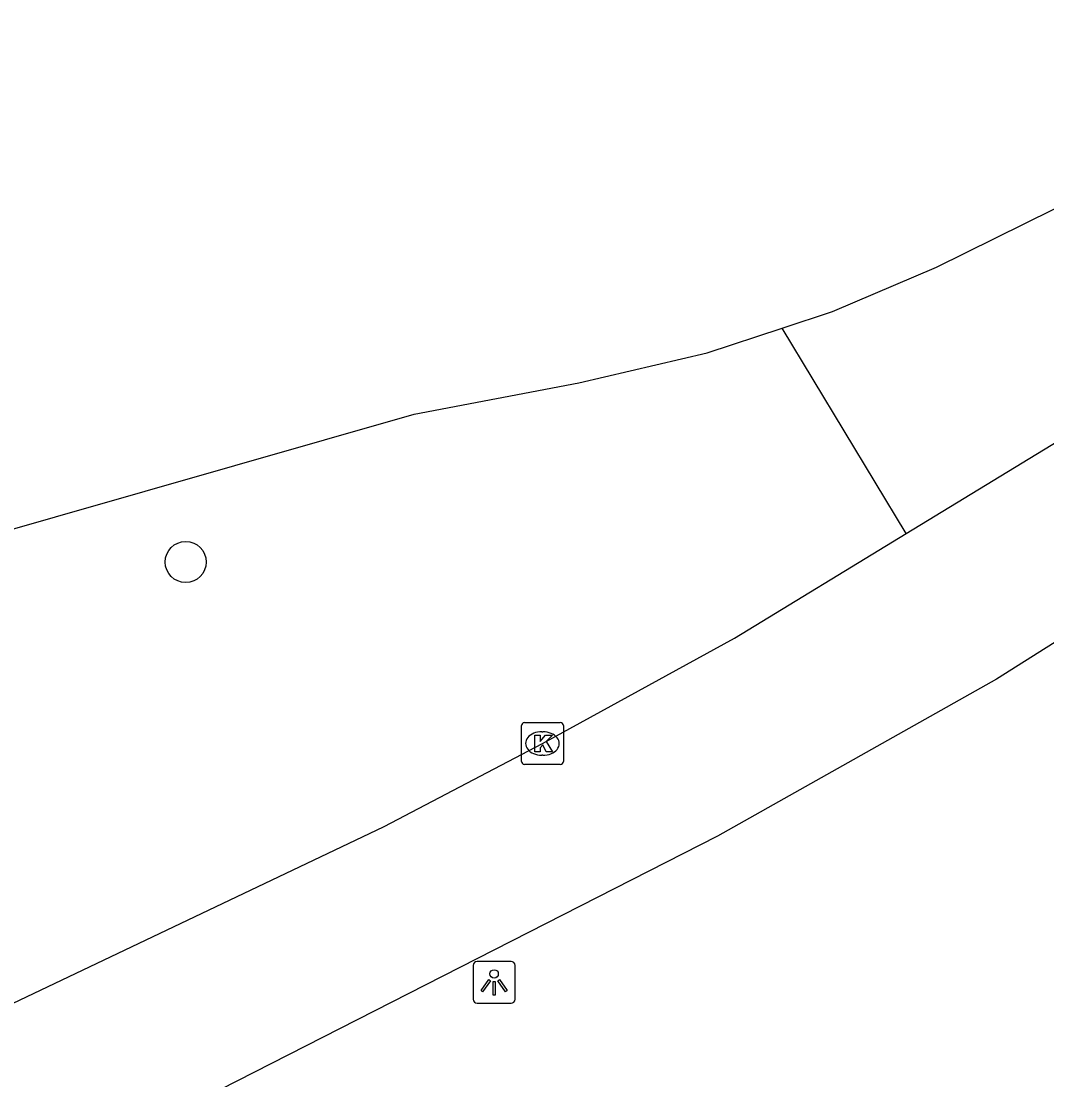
# Model space of a CAD drawing. Extents: x 162082 to 163393, y 388091 to 388632.
# Drawn here: x 162443.25 to 162467.69, y 388584.77 to 388610.01 of the extents above; entities that cross this region are included whole.
import ezdxf

# ---------------------------------------------------------------- set-up
doc = ezdxf.new("R2010")
doc.units = 0
for name, color, linetype in [('IMGEO_Berm_groen', 7, 'Continuous'), ('IMGEO_Boom', 7, 'Continuous'), ('IMGEO_Kolk', 7, 'Continuous'), ('IMGEO_Lichtpunt', 7, 'Continuous'), ('IMGEO_Rijbaan_regionaal_gesloten', 7, 'Continuous')]:
    doc.layers.add(name, color=color, linetype=linetype)

msp = doc.modelspace()

# ---------------------------------------------------------------- linework, layer by layer
at = {"layer": 'IMGEO_Berm_groen'}
msp.add_lwpolyline([(162464.345, 388597.791), (162461.385, 388602.688)], dxfattribs=at)
at = {"layer": 'IMGEO_Boom'}
msp.add_circle((162447.17, 388597.113), 0.489, dxfattribs=at)
at = {"layer": 'IMGEO_Kolk'}
for p, q in [((162455.171, 388592.361), (162455.171, 388593.213)), ((162455.246, 388593.287), (162456.098, 388593.287)), ((162456.172, 388593.213), (162456.172, 388592.361)), ((162455.659, 388593.067), (162455.684, 388593.067)), ((162455.682, 388592.507), (162455.657, 388592.507)), ((162456.098, 388592.287), (162455.246, 388592.287))]:
    msp.add_line(p, q, dxfattribs=at)
for points in [[(162455.171, 388592.361), (162455.171, 388593.213)], [(162455.246, 388593.287), (162456.098, 388593.287)], [(162456.172, 388593.213), (162456.172, 388592.361)], [(162455.492, 388592.987), (162455.615, 388592.987), (162455.615, 388592.836), (162455.745, 388592.987), (162455.909, 388592.987), (162455.763, 388592.836), (162455.916, 388592.587), (162455.764, 388592.587), (162455.679, 388592.751), (162455.615, 388592.684), (162455.615, 388592.587), (162455.492, 388592.587), (162455.492, 388592.987)], [(162456.098, 388592.287), (162455.246, 388592.287)]]:
    msp.add_lwpolyline(points, dxfattribs=at)
for centre, start, end in [((162455.248, 388593.211), 91.552, 178.448), ((162455.248, 388593.211), 91.552, 178.448), ((162456.096, 388593.211), 1.552, 88.448), ((162456.096, 388593.211), 1.552, 88.448), ((162455.248, 388592.363), 181.552, 268.448), ((162455.248, 388592.363), 181.552, 268.448), ((162456.096, 388592.363), 271.552, 358.448), ((162456.096, 388592.363), 271.552, 358.448)]:
    msp.add_arc(centre, 0.0765, start, end, dxfattribs=at)
for centre, major_axis, ratio, start_param, end_param in [((162455.658, 388592.787), (-0.387, 0.002), 0.722429, 4.712389, 7.853982), ((162455.683, 388592.787), (-0.39, 0.002), 0.717154, 1.570796, 4.712389)]:
    msp.add_ellipse(centre, major_axis=major_axis, ratio=ratio, start_param=start_param, end_param=end_param, dxfattribs=at)
at = {"layer": 'IMGEO_Lichtpunt'}
for p, q in [((162454.925, 388587.591), (162454.117, 388587.591)), ((162454.925, 388587.591), (162454.117, 388587.591)), ((162454.023, 388587.496), (162454.023, 388586.689)), ((162454.023, 388587.496), (162454.023, 388586.689)), ((162455.019, 388586.689), (162455.019, 388587.496)), ((162455.019, 388586.689), (162455.019, 388587.496)), ((162454.117, 388586.595), (162454.925, 388586.595)), ((162454.117, 388586.595), (162454.925, 388586.595))]:
    msp.add_line(p, q, dxfattribs=at)
for points in [[(162454.397, 388587.16), (162454.436, 388587.132), (162454.248, 388586.87), (162454.21, 388586.897), (162454.397, 388587.16)], [(162454.499, 388587.112), (162454.546, 388587.112), (162454.546, 388586.79), (162454.499, 388586.79), (162454.499, 388587.112)], [(162454.609, 388587.132), (162454.647, 388587.159), (162454.834, 388586.897), (162454.795, 388586.869), (162454.609, 388587.132)]]:
    msp.add_lwpolyline(points, dxfattribs=at)
msp.add_circle((162454.522, 388587.294), 0.0994, dxfattribs=at)
for centre, start, end in [((162454.117, 388587.496), 90, 180), ((162454.117, 388587.496), 90, 180), ((162454.925, 388587.496), 0, 90), ((162454.925, 388587.496), 0, 90), ((162454.117, 388586.689), 180, 270), ((162454.117, 388586.689), 180, 270), ((162454.925, 388586.689), 270, 0), ((162454.925, 388586.689), 270, 360)]:
    msp.add_arc(centre, 0.0946, start, end, dxfattribs=at)
at = {"layer": 'IMGEO_Rijbaan_regionaal_gesloten'}
for points in [[(162461.385, 388602.688), (162462.589, 388603.085), (162465.066, 388604.138), (162470.676, 388606.917), (162472.18, 388607.773), (162476.281, 388610.005)], [(162464.345, 388597.791), (162473.33, 388603.27), (162478.645, 388607.019)], [(162412.543, 388586.743), (162415.71, 388587.948), (162421.176, 388590.09), (162433.475, 388594.699), (162439.781, 388596.97), (162452.615, 388600.64), (162456.539, 388601.383), (162459.602, 388602.099), (162461.385, 388602.688)], [(162228.005, 388512.485), (162264.303, 388524.726), (162292.901, 388534.37), (162305.451, 388538.219), (162332.69, 388546.968), (162399.716, 388569.478), (162413.989, 388574.473), (162418.106, 388576.047), (162437.195, 388583.81), (162451.904, 388590.81), (162455.673, 388592.786), (162460.253, 388595.296), (162464.345, 388597.791)], [(162468.343, 388595.489), (162466.492, 388594.32), (162459.845, 388590.577), (162444.712, 388582.862), (162434.893, 388577.8)]]:
    msp.add_lwpolyline(points, dxfattribs=at)

doc.saveas('drawing.dxf')
